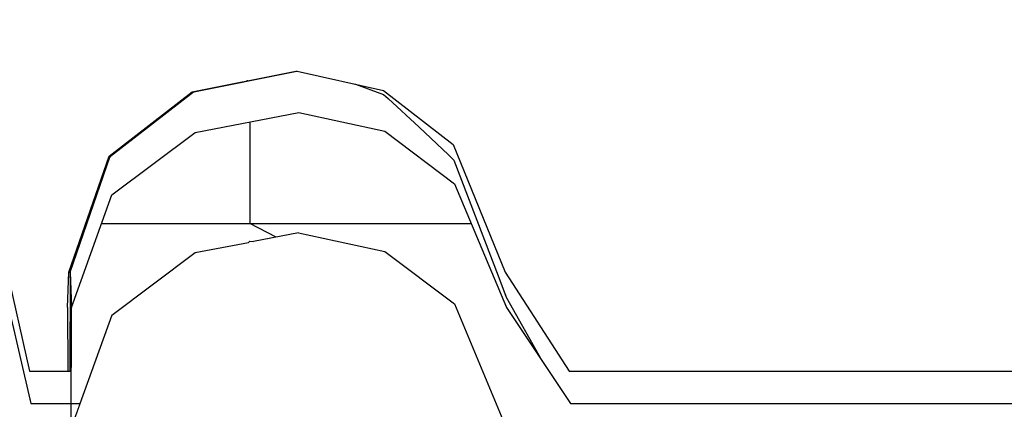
# Model space of a CAD drawing. Header units: millimetres. Extents: x -36478 to 31050, y -14815 to 11827.
# Tile 507 of 656: x -7944 to -7833, y 10892 to 10935. Entities that reach past the tile are written whole.
import ezdxf

# ---------------------------------------------------------------- set-up
doc = ezdxf.new("R2010")
doc.units = ezdxf.units.MM
doc.header["$MEASUREMENT"] = 0
doc.linetypes.add('Wipeout_Contour', pattern=[1000, 0, -1000])
for name, color, linetype in [('Nové_Konstrukce - krov', 7, 'Continuous'), ('Nové_Kóty - SP', 7, 'Continuous'), ('Nové_Výplně - Povrchové', 7, 'Continuous')]:
    doc.layers.add(name, color=color, linetype=linetype)
doc.styles.add('GENEROVANÝ_STYL_2', font='txt')
doc.dimstyles.new('GENEROVANÝ_STYL__1', dxfattribs={"dimtxt": 125, "dimasz": 190, "dimexe": 0.18, "dimexo": 300, "dimgap": 0, "dimtad": 1, "dimdec": 0, "dimzin": 0, "dimdsep": 46, "dimtxsty": 'GENEROVANÝ_STYL_2', "dimblk": 'ARROWHEAD_6', "dimblk1": 'ARROWHEAD_6', "dimblk2": 'ARROWHEAD_6', "dimcen": 0.09, "dimclrd": 1, "dimclre": 1, "dimclrt": 1, "dimazin": 0, "dimtfac": 1, "dimtdec": 4, "dimtmove": 0, "dimatfit": 3, "dimfxl": 1, "dimtolj": 1, "dimtzin": 0, "dimarcsym": 0})
doc.dimstyles.new('GENEROVANÝ_STYL__2', dxfattribs={"dimtxt": 125, "dimasz": 190, "dimexe": 0.18, "dimexo": 300, "dimgap": 0, "dimtad": 1, "dimdec": 0, "dimzin": 0, "dimdsep": 46, "dimtxsty": 'GENEROVANÝ_STYL_2', "dimblk": 'ARROWHEAD_6', "dimblk1": 'ARROWHEAD_6', "dimblk2": 'ARROWHEAD_6', "dimcen": 0.09, "dimclrd": 1, "dimclre": 1, "dimclrt": 1, "dimazin": 0, "dimtfac": 1, "dimtdec": 4, "dimtmove": 2, "dimatfit": 3, "dimfxl": 1, "dimtolj": 1, "dimtzin": 0, "dimarcsym": 0})

# ---------------------------------------------------------------- blocks, each defined once
blk = doc.blocks.new('*D6316')
at = {"layer": 'Nové_Kóty - SP', "color": 1, "linetype": 'Continuous', "lineweight": 25}
for p, q in [((-6330.41, 9887.65), (-4580.7, 11090.34)), ((-6160.47, 9640.43), (-6436.62, 10042.17)), ((-6304.64, 10026.71), (-6356.17, 9748.6)), ((-9579.03, 7654.66), (-6330.41, 9887.65)), ((-9553.27, 7793.71), (-9604.79, 7515.6))]:
    blk.add_line(p, q, dxfattribs=at)
at = {"layer": 'Nové_Kóty - SP', "color": 1, "lineweight": 25, "insert": (-8145, 8670.7), "char_height": 125, "attachment_point": 7, "rotation": 34.5034, "style": 'GENEROVANÝ_STYL_2'}
blk.add_mtext('\\A1;{\\pql;\\fArial|b0|i0|c0|p38;3\xa0942}', dxfattribs=at)
blk = doc.blocks.new('ARROWHEAD_6')
at = {"color": 0, "linetype": 'Continuous', "lineweight": 0}
for p, q in [((-0.5, -0.5), (0.5, 0.5)), ((0, 0), (-1, 0))]:
    blk.add_line(p, q, dxfattribs=at)
blk = doc.blocks.new('*D6326')
at = {"layer": 'Nové_Kóty - SP', "color": 1, "linetype": 'Continuous', "lineweight": 25}
for p, q in [((-4581.24, 11091.13), (-4857.39, 11492.87)), ((-4776.94, 11199.3), (-4725.42, 11477.41)), ((-4751.18, 11338.35), (-4627.57, 11423.32)), ((-10278.77, 7538.87), (-4751.18, 11338.35)), ((-10108.84, 7291.64), (-10384.98, 7693.38)), ((-10253.01, 7677.92), (-10304.54, 7399.81)), ((-10402.39, 7453.9), (-10278.77, 7538.87))]:
    blk.add_line(p, q, dxfattribs=at)
at = {"layer": 'Nové_Kóty - SP', "color": 1, "lineweight": 25, "insert": (-8042.9, 9106.07), "char_height": 125, "attachment_point": 7, "rotation": 34.5034, "style": 'GENEROVANÝ_STYL_2'}
blk.add_mtext('\\A1;{\\pql;\\fArial|b0|i0|c0|p38;6\xa0707- KROKEV}', dxfattribs=at)
blk = doc.blocks.new('*D6327')
at = {"layer": 'Nové_Kóty - SP', "color": 1, "linetype": 'Continuous', "lineweight": 25}
for p, q in [((-10443.65, 7778.73), (-4851.3, 11622.72)), ((-10273.71, 7531.5), (-10549.86, 7933.25)), ((-10294.79, 7517.01), (-10570.94, 7918.75)), ((-10417.88, 7917.78), (-10469.41, 7639.67)), ((-10490.49, 7625.18), (-10438.97, 7903.29)), ((-10464.73, 7764.24), (-10443.65, 7778.73)), ((-10588.34, 7679.27), (-10464.73, 7764.24))]:
    blk.add_line(p, q, dxfattribs=at)
at = {"layer": 'Nové_Kóty - SP', "color": 1, "lineweight": 25, "insert": (-10717.64, 7620.73), "char_height": 125, "attachment_point": 7, "rotation": 34.5034, "style": 'GENEROVANÝ_STYL_2'}
blk.add_mtext('\\A1;{\\pql;\\fArial|b0|i0|c0|p38;25}', dxfattribs=at)
blk = doc.blocks.new('*D6328')
at = {"layer": 'Nové_Kóty - SP', "color": 1, "linetype": 'Continuous', "lineweight": 25}
for p, q in [((-4681.37, 11375.49), (-4957.51, 11777.24)), ((-4877.07, 11483.67), (-4825.54, 11761.78)), ((-4851.3, 11622.72), (-4727.69, 11707.69)), ((-10443.65, 7778.73), (-4851.3, 11622.72)), ((-10417.88, 7917.78), (-10469.41, 7639.67)), ((-10490.49, 7625.18), (-10438.97, 7903.29))]:
    blk.add_line(p, q, dxfattribs=at)
at = {"layer": 'Nové_Kóty - SP', "color": 1, "lineweight": 25, "insert": (-7480.19, 9877.1), "char_height": 125, "attachment_point": 7, "rotation": 34.5034, "style": 'GENEROVANÝ_STYL_2'}
blk.add_mtext('\\A1;{\\pql;\\fArial|b0|i0|c0|p38;+ 6 787}', dxfattribs=at)

msp = doc.modelspace()

# ---------------------------------------------------------------- wipeouts: each hides what was drawn before it
at = {"color": 254, "linetype": 'Wipeout_Contour', "lineweight": 0, "ltscale": 53984.081065}
msp.add_wipeout([(-7913.34, 10929.58), (-7924.99, 10927.28), (-7924.82, 10927.28), (-7913.17, 10929.58)], dxfattribs=at).dxf.layer = 'Nové_Výplně - Povrchové'
at = {"color": 254, "linetype": 'Wipeout_Contour', "lineweight": 0, "ltscale": 40443.204518}
msp.add_wipeout([(-7918.51, 10910.47), (-7918.67, 10910.32), (-7918.09, 10910.43)], dxfattribs=at).dxf.layer = 'Nové_Výplně - Povrchové'
at = {"color": 254, "linetype": 'Wipeout_Contour', "lineweight": 0, "ltscale": 53939.846714}
msp.add_wipeout([(-7938.91, 10906.95), (-7939.05, 10902.98), (-7939.04, 10895.83), (-7938.9, 10895.83)], dxfattribs=at).dxf.layer = 'Nové_Výplně - Povrchové'
at = {"color": 254, "linetype": 'Wipeout_Contour', "lineweight": 0, "ltscale": 53465.88372}
msp.add_wipeout([(-7611.27, 10892.19), (-7611.4, 10895.83), (-7876.96, 10895.83), (-7876.83, 10892.19)], dxfattribs=at).dxf.layer = 'Nové_Výplně - Povrchové'

# ---------------------------------------------------------------- next in the draw order: wipeouts: each hides what was drawn before it
at = {"color": 254, "linetype": 'Wipeout_Contour', "lineweight": 0, "ltscale": 53993.31848}
msp.add_wipeout([(-7924.99, 10927.28), (-7934.38, 10920.03), (-7934.22, 10920.03), (-7924.82, 10927.28)], dxfattribs=at).dxf.layer = 'Nové_Výplně - Povrchové'
at = {"color": 254, "linetype": 'Wipeout_Contour', "lineweight": 0, "ltscale": 53780.08772}
msp.add_wipeout([(-7876.83, 10892.19), (-7876.96, 10895.83), (-7882.5, 10895.83), (-7882.37, 10892.19)], dxfattribs=at).dxf.layer = 'Nové_Výplně - Povrchové'

# ---------------------------------------------------------------- next in the draw order: wipeouts: each hides what was drawn before it
at = {"color": 254, "linetype": 'Wipeout_Contour', "lineweight": 0, "ltscale": 53976.788683}
msp.add_wipeout([(-7934.38, 10920.03), (-7938.91, 10906.95), (-7938.76, 10906.95), (-7934.22, 10920.03)], dxfattribs=at).dxf.layer = 'Nové_Výplně - Povrchové'
at = {"color": 254, "linetype": 'Wipeout_Contour', "lineweight": 0, "ltscale": 53812.762077}
msp.add_wipeout([(-7882.37, 10892.19), (-7882.5, 10895.83), (-7889.72, 10906.95), (-7889.57, 10902.98)], dxfattribs=at).dxf.layer = 'Nové_Výplně - Povrchové'

# ---------------------------------------------------------------- next in the draw order: wipeouts: each hides what was drawn before it
at = {"color": 254, "linetype": 'Wipeout_Contour', "lineweight": 0, "ltscale": 53868.750253}
msp.add_wipeout([(-7895.58, 10921.32), (-7895.42, 10916.91), (-7889.57, 10902.98), (-7889.72, 10906.95)], dxfattribs=at).dxf.layer = 'Nové_Výplně - Povrchové'
at = {"color": 254, "linetype": 'Wipeout_Contour', "lineweight": 0, "ltscale": 53942.988822}
msp.add_wipeout([(-7938.91, 10906.95), (-7938.9, 10895.83), (-7938.77, 10895.83), (-7938.76, 10906.95)], dxfattribs=at).dxf.layer = 'Nové_Výplně - Povrchové'

# ---------------------------------------------------------------- next in the draw order: wipeouts: each hides what was drawn before it
at = {"color": 254, "linetype": 'Wipeout_Contour', "lineweight": 0, "ltscale": 53917.490776}
msp.add_wipeout([(-7895.58, 10921.32), (-7903.44, 10927.41), (-7903.28, 10922.82), (-7895.42, 10916.91)], dxfattribs=at).dxf.layer = 'Nové_Výplně - Povrchové'

# ---------------------------------------------------------------- next in the draw order: wipeouts: each hides what was drawn before it
at = {"color": 254, "linetype": 'Wipeout_Contour', "lineweight": 0, "ltscale": 53951.312264}
msp.add_wipeout([(-7903.44, 10927.41), (-7913.17, 10929.58), (-7913, 10924.93), (-7903.28, 10922.82)], dxfattribs=at).dxf.layer = 'Nové_Výplně - Povrchové'

# ---------------------------------------------------------------- next in the draw order: linework, layer by layer
at = {"layer": 'Nové_Konstrukce - krov', "color": 1, "linetype": 'Continuous', "lineweight": 25}
for p, q in [((-7906.68, 10928.14), (-7906.6, 10928.11)), ((-7906.6, 10928.11), (-7903.43, 10926.97)), ((-7903.43, 10926.97), (-7902.9, 10926.5))]:
    msp.add_line(p, q, dxfattribs=at)

# ---------------------------------------------------------------- next in the draw order: wipeouts: each hides what was drawn before it
at = {"color": 254, "linetype": 'Wipeout_Contour', "lineweight": 0, "ltscale": 53976.188015}
msp.add_wipeout([(-7913.17, 10929.58), (-7924.82, 10927.28), (-7924.66, 10922.69), (-7913, 10924.93)], dxfattribs=at).dxf.layer = 'Nové_Výplně - Povrchové'

# ---------------------------------------------------------------- next in the draw order: linework, layer by layer
at = {"layer": 'Nové_Konstrukce - krov', "color": 1, "linetype": 'Continuous', "lineweight": 25}
for p, q in [((-7918.72, 10928.5), (-7914.53, 10929.32)), ((-7914.53, 10929.32), (-7913.2, 10929.58)), ((-7913.34, 10929.58), (-7913.17, 10929.58)), ((-7913.17, 10929.58), (-7903.44, 10927.41)), ((-7918.72, 10928.5), (-7918.84, 10928.5))]:
    msp.add_line(p, q, dxfattribs=at)

# ---------------------------------------------------------------- next in the draw order: wipeouts: each hides what was drawn before it
at = {"color": 254, "linetype": 'Wipeout_Contour', "lineweight": 0, "ltscale": 53985.669672}
msp.add_wipeout([(-7924.82, 10927.28), (-7934.22, 10920.03), (-7934.06, 10915.66), (-7924.66, 10922.69)], dxfattribs=at).dxf.layer = 'Nové_Výplně - Povrchové'

# ---------------------------------------------------------------- next in the draw order: linework, layer by layer
at = {"layer": 'Nové_Konstrukce - krov', "color": 1, "linetype": 'Continuous', "lineweight": 25}
for p, q in [((-7924.99, 10927.28), (-7913.34, 10929.58)), ((-7924.87, 10927.28), (-7913.21, 10929.58))]:
    msp.add_line(p, q, dxfattribs=at)

# ---------------------------------------------------------------- next in the draw order: wipeouts: each hides what was drawn before it
at = {"color": 254, "linetype": 'Wipeout_Contour', "lineweight": 0, "ltscale": 53969.666633}
msp.add_wipeout([(-7934.22, 10920.03), (-7938.76, 10906.95), (-7938.62, 10902.98), (-7934.06, 10915.66)], dxfattribs=at).dxf.layer = 'Nové_Výplně - Povrchové'

# ---------------------------------------------------------------- next in the draw order: wipeouts: each hides what was drawn before it
at = {"color": 254, "linetype": 'Wipeout_Contour', "lineweight": 0, "ltscale": 67423.499633}
msp.add_wipeout([(-7938.64, 10892.19), (-7938.62, 10902.57), (-7938.62, 10903), (-7938.76, 10906.95), (-7938.77, 10895.83)], dxfattribs=at).dxf.layer = 'Nové_Výplně - Povrchové'

# ---------------------------------------------------------------- next in the draw order: wipeouts: each hides what was drawn before it
at = {"color": 254, "linetype": 'Wipeout_Contour', "lineweight": 0, "ltscale": 442092.320976}
msp.add_wipeout([(-7938.62, 10902.98), (-7938.64, 10892.19), (-7937.66, 10892.19), (-7934.08, 10902.14), (-7924.68, 10909.17), (-7918.67, 10910.32), (-7918.51, 10910.47), (-7918.09, 10910.43), (-7913.02, 10911.4), (-7903.3, 10909.3), (-7895.44, 10903.39), (-7889.6, 10889.46), (-7883.35, 10880.1), (-7605.78, 10880.1), (-7603.85, 10890.33), (-7597.12, 10891.86), (-7590.88, 10890.17), (-7588.57, 10880.1), (-7583.66, 10880.1), (-7583.65, 10889.46), (-7582.66, 10892.19), (-7588.21, 10892.19), (-7590.86, 10903.69), (-7597.09, 10905.38), (-7603.82, 10903.86), (-7606.03, 10892.19), (-7882.37, 10892.19), (-7889.57, 10902.98), (-7895.42, 10916.91), (-7903.28, 10922.82), (-7913, 10924.93), (-7924.66, 10922.69), (-7934.06, 10915.66)], dxfattribs=at).dxf.layer = 'Nové_Výplně - Povrchové'

# ---------------------------------------------------------------- next in the draw order: linework, layer by layer
at = {"layer": 'Nové_Konstrukce - krov', "color": 1, "linetype": 'Continuous', "lineweight": 25}
for p, q in [((-7934.38, 10920.03), (-7924.99, 10927.28)), ((-7934.26, 10920.03), (-7924.87, 10927.28)), ((-7903.44, 10927.41), (-7895.58, 10921.32)), ((-7902.9, 10926.5), (-7899.41, 10923.27)), ((-7924.66, 10922.69), (-7913, 10924.93)), ((-7913, 10924.93), (-7903.28, 10922.82)), ((-7918.5, 10923.87), (-7918.52, 10912.46)), ((-7899.41, 10923.27), (-7896.13, 10920.19)), ((-7934.06, 10915.66), (-7924.66, 10922.69)), ((-7903.28, 10922.82), (-7895.42, 10916.91)), ((-7896.13, 10920.19), (-7895.52, 10919.59)), ((-7895.52, 10919.59), (-7893.1, 10913.31)), ((-7893.1, 10913.31), (-7890.32, 10906.05)), ((-7935.21, 10912.46), (-7893.55, 10912.46)), ((-7890.32, 10906.05), (-7889.62, 10904.16)), ((-7882.5, 10895.83), (-7876.96, 10895.83)), ((-7876.96, 10895.83), (-7611.4, 10895.83)), ((-7882.37, 10892.19), (-7876.83, 10892.19)), ((-7876.83, 10892.19), (-7611.27, 10892.19))]:
    msp.add_line(p, q, dxfattribs=at)

# ---------------------------------------------------------------- next in the draw order: wipeouts: each hides what was drawn before it
at = {"color": 254, "linetype": 'Wipeout_Contour', "lineweight": 0, "ltscale": 80873.885358}
msp.add_wipeout([(-7924.68, 10909.17), (-7924.54, 10900.97), (-7912.88, 10903.06), (-7913.02, 10911.4), (-7918.09, 10910.43), (-7918.67, 10910.32)], dxfattribs=at).dxf.layer = 'Nové_Výplně - Povrchové'
at = {"color": 254, "linetype": 'Wipeout_Contour', "lineweight": 0, "ltscale": 53805.844598}
msp.add_wipeout([(-7889.6, 10889.46), (-7895.44, 10903.39), (-7895.3, 10895.54), (-7889.47, 10882.47)], dxfattribs=at).dxf.layer = 'Nové_Výplně - Povrchové'
at = {"color": 254, "linetype": 'Wipeout_Contour', "lineweight": 0, "ltscale": 53906.976918}
msp.add_wipeout([(-7934.08, 10902.14), (-7938.64, 10889.46), (-7938.52, 10882.47), (-7933.94, 10894.37)], dxfattribs=at).dxf.layer = 'Nové_Výplně - Povrchové'

# ---------------------------------------------------------------- next in the draw order: linework, layer by layer
at = {"layer": 'Nové_Konstrukce - krov', "color": 1, "linetype": 'Continuous', "lineweight": 25}
for p, q in [((-7915.53, 10910.92), (-7918.52, 10912.46)), ((-7918.51, 10910.47), (-7918.67, 10910.32)), ((-7918.51, 10910.47), (-7918.09, 10910.43)), ((-7889.62, 10904.16), (-7885.6, 10897.04))]:
    msp.add_line(p, q, dxfattribs=at)

# ---------------------------------------------------------------- next in the draw order: wipeouts: each hides what was drawn before it
at = {"color": 254, "linetype": 'Wipeout_Contour', "lineweight": 0, "ltscale": 53921.436976}
msp.add_wipeout([(-7924.68, 10909.17), (-7934.08, 10902.14), (-7933.94, 10894.37), (-7924.54, 10900.97)], dxfattribs=at).dxf.layer = 'Nové_Výplně - Povrchové'
at = {"color": 254, "linetype": 'Wipeout_Contour', "lineweight": 0, "ltscale": 53853.069649}
msp.add_wipeout([(-7895.44, 10903.39), (-7903.3, 10909.3), (-7903.15, 10901.09), (-7895.3, 10895.54)], dxfattribs=at).dxf.layer = 'Nové_Výplně - Povrchové'

# ---------------------------------------------------------------- next in the draw order: linework, layer by layer
at = {"layer": 'Nové_Konstrukce - krov', "color": 1, "linetype": 'Continuous', "lineweight": 25}
for p, q in [((-7895.58, 10921.32), (-7889.72, 10906.95)), ((-7895.42, 10916.91), (-7889.57, 10902.98)), ((-7924.68, 10909.17), (-7918.67, 10910.32))]:
    msp.add_line(p, q, dxfattribs=at)

# ---------------------------------------------------------------- next in the draw order: wipeouts: each hides what was drawn before it
at = {"color": 254, "linetype": 'Wipeout_Contour', "lineweight": 0, "ltscale": 53886.297712}
msp.add_wipeout([(-7913.02, 10911.4), (-7912.88, 10903.06), (-7903.15, 10901.09), (-7903.3, 10909.3)], dxfattribs=at).dxf.layer = 'Nové_Výplně - Povrchové'
at = {"color": 254, "linetype": 'Wipeout_Contour', "lineweight": 0, "ltscale": 53775.978272}
msp.add_wipeout([(-7889.47, 10882.47), (-7895.3, 10895.54), (-7895.17, 10884.07), (-7889.36, 10872.26)], dxfattribs=at).dxf.layer = 'Nové_Výplně - Povrchové'
at = {"color": 254, "linetype": 'Wipeout_Contour', "lineweight": 0, "ltscale": 53877.322054}
msp.add_wipeout([(-7933.94, 10894.37), (-7938.52, 10882.47), (-7938.4, 10872.26), (-7933.82, 10883.01)], dxfattribs=at).dxf.layer = 'Nové_Výplně - Povrchové'

# ---------------------------------------------------------------- next in the draw order: linework, layer by layer
at = {"layer": 'Nové_Konstrukce - krov', "color": 1, "linetype": 'Continuous', "lineweight": 25}
for p, q in [((-7913.02, 10911.4), (-7918.09, 10910.43)), ((-7913.02, 10911.4), (-7903.3, 10909.3)), ((-7889.72, 10906.95), (-7882.5, 10895.83)), ((-7889.57, 10902.98), (-7882.37, 10892.19))]:
    msp.add_line(p, q, dxfattribs=at)

# ---------------------------------------------------------------- next in the draw order: wipeouts: each hides what was drawn before it
at = {"color": 254, "linetype": 'Wipeout_Contour', "lineweight": 0, "ltscale": 53877.934465}
msp.add_wipeout([(-7912.88, 10903.06), (-7924.54, 10900.97), (-7924.4, 10888.98), (-7912.74, 10890.87)], dxfattribs=at).dxf.layer = 'Nové_Výplně - Povrchové'
at = {"color": 254, "linetype": 'Wipeout_Contour', "lineweight": 0, "ltscale": 53820.744677}
msp.add_wipeout([(-7895.3, 10895.54), (-7903.15, 10901.09), (-7903.02, 10889.09), (-7895.17, 10884.07)], dxfattribs=at).dxf.layer = 'Nové_Výplně - Povrchové'
at = {"color": 254, "linetype": 'Wipeout_Contour', "lineweight": 0, "ltscale": 53924.203836}
msp.add_wipeout([(-7943.34, 10895.83), (-7943.21, 10892.19), (-7938.64, 10892.19), (-7938.77, 10895.83)], dxfattribs=at).dxf.layer = 'Nové_Výplně - Povrchové'

# ---------------------------------------------------------------- next in the draw order: linework, layer by layer
at = {"layer": 'Nové_Konstrukce - krov', "color": 1, "linetype": 'Continuous', "lineweight": 25}
for p, q in [((-7934.08, 10902.14), (-7924.68, 10909.17)), ((-7895.44, 10903.39), (-7889.6, 10889.46))]:
    msp.add_line(p, q, dxfattribs=at)

# ---------------------------------------------------------------- next in the draw order: wipeouts: each hides what was drawn before it
at = {"color": 254, "linetype": 'Wipeout_Contour', "lineweight": 0, "ltscale": 53951.57684}
msp.add_wipeout([(-7943.34, 10895.83), (-7946, 10907.69), (-7945.85, 10903.69), (-7943.21, 10892.19)], dxfattribs=at).dxf.layer = 'Nové_Výplně - Povrchové'
at = {"color": 254, "linetype": 'Wipeout_Contour', "lineweight": 0, "ltscale": 53852.98824}
msp.add_wipeout([(-7903.15, 10901.09), (-7912.88, 10903.06), (-7912.74, 10890.87), (-7903.02, 10889.09)], dxfattribs=at).dxf.layer = 'Nové_Výplně - Povrchové'
at = {"color": 254, "linetype": 'Wipeout_Contour', "lineweight": 0, "ltscale": 53889.323284}
msp.add_wipeout([(-7924.54, 10900.97), (-7933.94, 10894.37), (-7933.82, 10883.01), (-7924.4, 10888.98)], dxfattribs=at).dxf.layer = 'Nové_Výplně - Povrchové'

# ---------------------------------------------------------------- next in the draw order: linework, layer by layer
at = {"layer": 'Nové_Konstrukce - krov', "color": 1, "linetype": 'Continuous', "lineweight": 25}
msp.add_line((-7903.3, 10909.3), (-7895.44, 10903.39), dxfattribs=at)

# ---------------------------------------------------------------- next in the draw order: wipeouts: each hides what was drawn before it
at = {"color": 254, "linetype": 'Wipeout_Contour', "lineweight": 0, "ltscale": 449002.36345}
msp.add_wipeout([(-8293.63, 10892.19), (-8292.65, 10892.19), (-8289.07, 10902.14), (-8279.67, 10909.17), (-8273.67, 10910.32), (-8273.5, 10910.47), (-8273.09, 10910.43), (-8268.02, 10911.4), (-8258.29, 10909.3), (-8250.43, 10903.39), (-8244.59, 10889.46), (-8238.34, 10880.1), (-7960.78, 10880.1), (-7958.84, 10890.33), (-7952.11, 10891.86), (-7945.88, 10890.17), (-7943.56, 10880.1), (-7938.66, 10880.1), (-7938.64, 10889.46), (-7937.66, 10892.19), (-7943.21, 10892.19), (-7945.85, 10903.69), (-7952.09, 10905.38), (-7958.82, 10903.86), (-7961.02, 10892.19), (-8237.36, 10892.19), (-8244.56, 10902.98), (-8250.41, 10916.91), (-8258.27, 10922.82), (-8267.99, 10924.93), (-8279.65, 10922.69), (-8289.05, 10915.66), (-8293.61, 10902.98)], dxfattribs=at).dxf.layer = 'Nové_Výplně - Povrchové'

# ---------------------------------------------------------------- next in the draw order: linework, layer by layer
at = {"layer": 'Nové_Konstrukce - krov', "color": 1, "linetype": 'Continuous', "lineweight": 25}
for p, q in [((-7938.91, 10906.95), (-7934.38, 10920.03)), ((-7938.8, 10906.95), (-7934.26, 10920.03)), ((-7938.62, 10902.98), (-7934.06, 10915.66)), ((-7946, 10907.69), (-7943.34, 10895.83)), ((-7939.05, 10902.98), (-7938.91, 10906.95)), ((-7938.91, 10906.95), (-7938.76, 10906.95)), ((-7938.77, 10906.95), (-7938.79, 10895.83)), ((-7938.76, 10906.95), (-7938.62, 10902.98)), ((-7945.85, 10903.69), (-7943.21, 10892.19)), ((-7939.05, 10902.98), (-7939.04, 10895.83)), ((-7938.64, 10889.46), (-7938.62, 10902.98)), ((-7934.08, 10902.14), (-7938.64, 10889.46)), ((-7943.34, 10895.83), (-7938.77, 10895.83)), ((-7943.21, 10892.19), (-7937.66, 10892.19))]:
    msp.add_line(p, q, dxfattribs=at)

# ---------------------------------------------------------------- next in the draw order: dimensions: what is measured, and where the dimension line sits
at = {"layer": 'Nové_Kóty - SP', "color": 1, "linetype": 'Continuous', "lineweight": 25}
for base, p1, p2, text, dimstyle, picture, middle in [((-4851.3, 11622.72), (-9826.86, 6881.41), (-4515.96, 11134.85), '+ 6 787', 'GENEROVANÝ_STYL__2', '*D6328', (-7268.85, 10098.2)), ((-10443.65, 7778.73), (-9842.86, 6859.52), (-9826.86, 6881.41), '25', 'GENEROVANÝ_STYL__1', '*D6327', (-10674.52, 7726.21)), ((-4751.18, 11338.35), (-9826.86, 6881.41), (-4362.54, 10772.95), '<MeasuredValue>- KROKEV', 'GENEROVANÝ_STYL__1', '*D6326', (-7174.22, 9779.01))]:
    dim = msp.add_linear_dim(base=base, p1=p1, p2=p2, angle=34.5034, text=text, dimstyle=dimstyle, dxfattribs=at)
    dim.commit()
    dim.dimension.update_dxf_attribs({"geometry": picture, "text_midpoint": middle, "dimtype": 160, "text_rotation": 34.5034})
dim = msp.add_linear_dim(base=(-6330.41, 9887.65), p1=(-9271.51, 7207.26), p2=(-6039.22, 9464.03), angle=34.5034, dimstyle='GENEROVANÝ_STYL__1', dxfattribs=at)
dim.commit()
dim.dimension.update_dxf_attribs({"geometry": '*D6316', "text_midpoint": (-8003.47, 8843.83), "dimtype": 160, "text_rotation": 34.5034})

doc.saveas('drawing.dxf')
